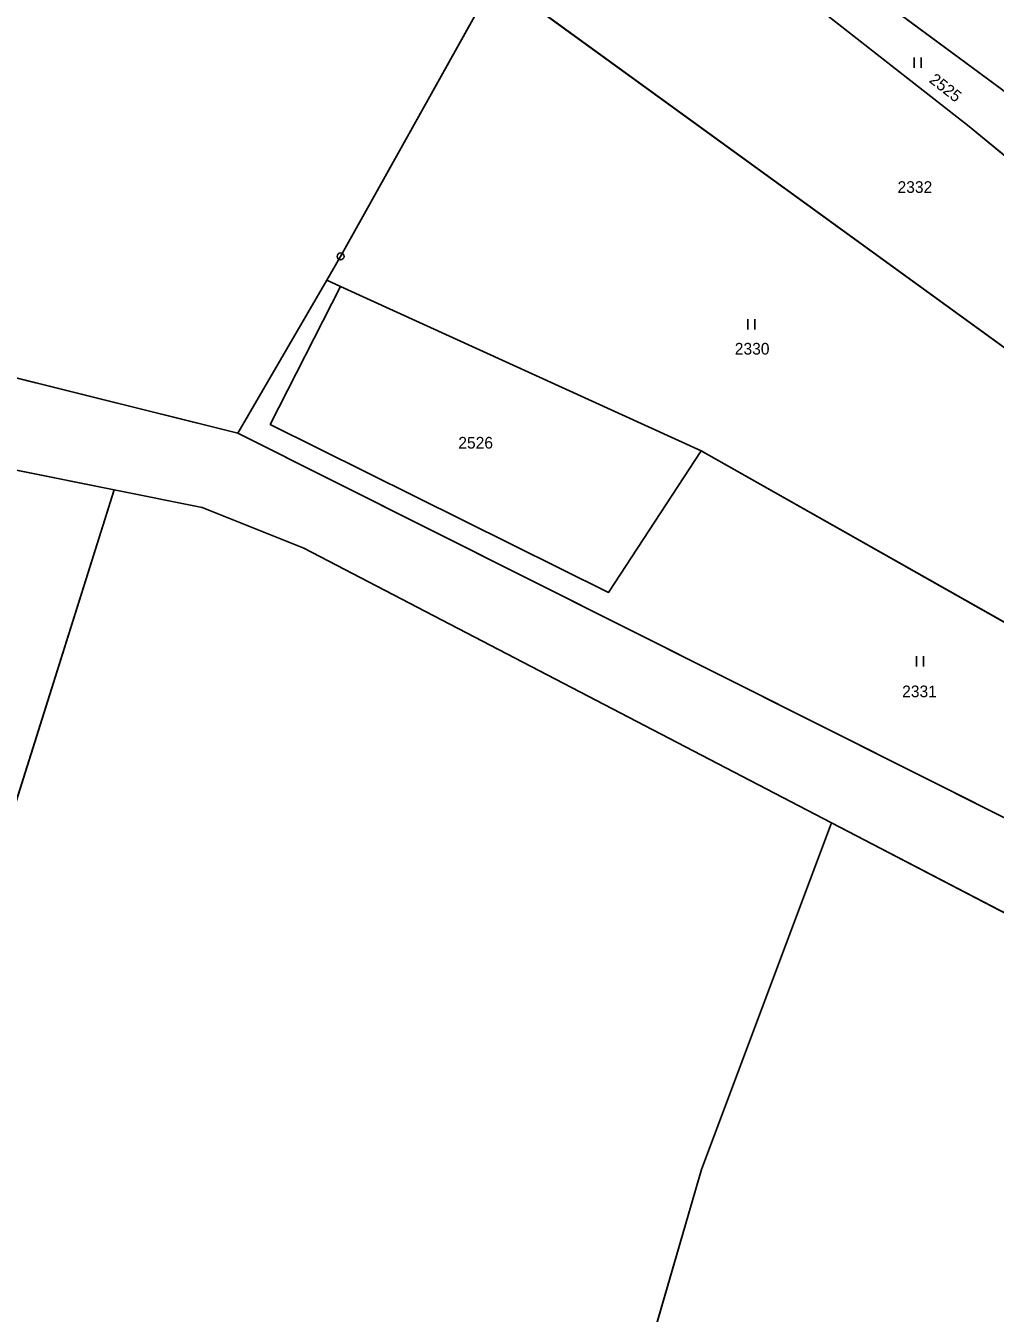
# Model space of a CAD drawing. Extents: x -689422 to -685210, y -987725 to -982160.
# Drawn here: x -687963.9 to -687822.8, y -985080 to -984892.5 of the extents above; entities that cross this region are included whole.
import ezdxf

# ---------------------------------------------------------------- set-up
doc = ezdxf.new("R2010")
doc.units = 0
for name, color, linetype in [('KN_Hranice_parcel', 7, 'Continuous'), ('KN_Parcelni cisla', 7, 'Continuous'), ('KN_Polygon parcely', 7, 'Continuous'), ('KN_POZEMKY_ORNA PUDA', 7, 'Continuous'), ('KN_POZEMKY_OSTATNI PLOCHA', 7, 'Continuous'), ('KN_POZEMKY_TTP', 7, 'Continuous'), ('KN_VYUZITI_16_ostatni plocha_silnice', 7, 'Continuous'), ('KN_Značky bodu BP', 7, 'Continuous'), ('KN_Značky kultur', 7, 'Continuous')]:
    doc.layers.add(name, color=color, linetype=linetype)

msp = doc.modelspace()

# ---------------------------------------------------------------- linework, layer by layer
at = {"layer": 'KN_Hranice_parcel'}
for p, q in [((-687878.75, -984859.72), (-687818.92, -984903.94)), ((-687895.54, -984885.62), (-687918.11, -984926.1)), ((-687775.44, -984972.77), (-687895.54, -984885.62)), ((-687933.07, -984951.85), (-688045.75, -984923.73)), ((-687918.11, -984926.1), (-687920.13, -984929.58)), ((-687920.13, -984929.58), (-687933.07, -984951.85)), ((-687920.13, -984929.58), (-687918.1, -984930.5)), ((-687918.1, -984930.5), (-687865.62, -984954.4)), ((-687992, -984951.88), (-687951.09, -984960.09)), ((-687793.86, -985021.69), (-687933.07, -984951.85)), ((-687865.62, -984954.4), (-687783.57, -985000.79)), ((-687951.09, -984960.09), (-687969.67, -985019.07)), ((-687951.09, -984960.09), (-687938.27, -984962.66)), ((-687938.27, -984962.66), (-687923.44, -984968.56)), ((-687923.44, -984968.56), (-687846.61, -985008.56)), ((-687846.61, -985008.56), (-687752.86, -985057.38))]:
    msp.add_line(p, q, dxfattribs=at)
for points in [[(-687775.44, -984972.77), (-687766.98, -984956.31), (-687826.59, -984907.18), (-687881.59, -984864.1)], [(-687865.62, -984954.4), (-687879.08, -984975.02), (-687928.36, -984950.56), (-687918.1, -984930.5)], [(-687846.61, -985008.56), (-687865.57, -985059.05), (-687877.32, -985099.51), (-687880.52, -985142.35), (-687891.19, -985213.52)]]:
    msp.add_lwpolyline(points, dxfattribs=at)
at = {"layer": 'KN_Polygon parcely'}
for points in [[(-688020.21, -984840.51), (-688022.66, -984848.3), (-688025.6, -984857.65), (-688029.72, -984870.76), (-688045.75, -984923.73), (-687933.07, -984951.85), (-687920.13, -984929.58), (-687918.11, -984926.1), (-687895.54, -984885.62), (-687892.01, -984880.16), (-687920.52, -984865.97), (-687948.5, -984847.23), (-687990.86, -984807.63), (-687980.03, -984791.61), (-687934.69, -984827.72), (-687905.92, -984846), (-687881.59, -984864.1), (-687878.75, -984859.72), (-687886.08, -984854.31), (-687900.99, -984844.25), (-687936.37, -984819.42), (-687953.52, -984805.86), (-687979.39, -984782.71), (-688000.79, -984807.04)], [(-687794.59, -984897.73), (-687804.21, -984883.79), (-687834, -984841.44), (-687840.21, -984828.2), (-687875.2, -984839.94), (-687900.99, -984844.25), (-687886.08, -984854.31), (-687878.75, -984859.72), (-687818.92, -984903.94), (-687807.42, -984913.63)], [(-687762.32, -984955.08), (-687789.91, -984928.24), (-687807.42, -984913.63), (-687818.92, -984903.94), (-687878.75, -984859.72), (-687881.59, -984864.1), (-687826.59, -984907.18), (-687766.98, -984956.31), (-687775.44, -984972.77), (-687771, -984974.71)], [(-687881.59, -984864.1), (-687892.01, -984880.16), (-687895.54, -984885.62), (-687775.44, -984972.77), (-687766.98, -984956.31), (-687826.59, -984907.18)], [(-687771, -984974.71), (-687775.44, -984972.77), (-687895.54, -984885.62), (-687918.11, -984926.1), (-687920.13, -984929.58), (-687918.1, -984930.5), (-687865.62, -984954.4), (-687783.57, -985000.79), (-687778.45, -984990.39), (-687777.28, -984988), (-687772.45, -984977.78)], [(-687865.62, -984954.4), (-687879.08, -984975.02), (-687928.36, -984950.56), (-687918.1, -984930.5), (-687920.13, -984929.58), (-687933.07, -984951.85), (-687793.86, -985021.69), (-687783.57, -985000.79)], [(-687865.62, -984954.4), (-687918.1, -984930.5), (-687928.36, -984950.56), (-687879.08, -984975.02)], [(-688010.74, -984958.35), (-688029.34, -984971.05), (-688060.82, -984995.18), (-688061.38, -984999.83), (-687969.67, -985019.07), (-687951.09, -984960.09), (-687992, -984951.88)], [(-687971.31, -985153.54), (-687972.15, -985168.6), (-687976.96, -985203.07), (-687954.78, -985204.79), (-687933.06, -985204.13), (-687920.91, -985204.87), (-687891.19, -985213.52), (-687880.52, -985142.35), (-687877.32, -985099.51), (-687865.57, -985059.05), (-687846.61, -985008.56), (-687923.44, -984968.56), (-687938.27, -984962.66), (-687951.09, -984960.09), (-687969.67, -985019.07), (-687973.42, -985046.27), (-687970.54, -985067.74), (-687968.9, -985094.24), (-687969.4, -985118.12), (-688058.44, -985104.36), (-688056.3, -985142.87)], [(-687880.52, -985142.35), (-687891.19, -985213.52), (-687874.2, -985220.59), (-687853.98, -985235.32), (-687829.68, -985249.9), (-687821.22, -985258.07), (-687787.15, -985131.76), (-687752.86, -985057.38), (-687846.61, -985008.56), (-687865.57, -985059.05), (-687877.32, -985099.51)]]:
    msp.add_lwpolyline(points, close=True, dxfattribs=at)
for points in [[(-687537.11, -985161.39), (-687577.48, -985139.1), (-687603.25, -985125.69), (-687627.5, -985112.99), (-687648.4, -985100.74), (-687668.87, -985090.37), (-687673.16, -985088.01), (-687693.37, -985076.9), (-687714.49, -985065.3), (-687742.77, -985049.76), (-687769.32, -985035.17), (-687793.86, -985021.69), (-687933.07, -984951.85), (-688045.75, -984923.73), (-688071.7, -984917.84), (-688109.1, -984909.36), (-688135.6, -984907.8), (-688175.71, -984910.94), (-688216.8, -984914.64), (-688253.89, -984919.08), (-688291.84, -984923.63), (-688312.89, -984924.62), (-688430.45, -984936.4)], [(-687992, -984951.88), (-687951.09, -984960.09), (-687938.27, -984962.66), (-687923.44, -984968.56), (-687846.61, -985008.56), (-687752.86, -985057.38), (-687729.89, -985072.56), (-687728.8, -985073.21), (-687716.57, -985079.33), (-687711.53, -985081.85), (-687706, -985084.61), (-687705.27, -985084.98), (-687689.97, -985092.95), (-687673.84, -985101.35), (-687658.1, -985109.55), (-687636.95, -985120.57), (-687616.34, -985132.13), (-687596.16, -985141.26), (-687570.88, -985154.81), (-687553.2, -985164.2), (-687522.02, -985179.85)]]:
    msp.add_lwpolyline(points, dxfattribs=at)
at = {"layer": 'KN_POZEMKY_ORNA PUDA'}
for p, q in [((-687881.59, -984864.1), (-687826.59, -984907.18)), ((-687775.44, -984972.77), (-687895.54, -984885.62)), ((-687826.59, -984907.18), (-687766.98, -984956.31)), ((-687928.36, -984950.56), (-687918.1, -984930.5)), ((-687918.1, -984930.5), (-687865.62, -984954.4)), ((-687879.08, -984975.02), (-687928.36, -984950.56)), ((-687992, -984951.88), (-687951.09, -984960.09)), ((-687865.62, -984954.4), (-687879.08, -984975.02)), ((-687969.67, -985019.07), (-687951.09, -984960.09)), ((-687951.09, -984960.09), (-687969.67, -985019.07)), ((-687951.09, -984960.09), (-687938.27, -984962.66)), ((-687938.27, -984962.66), (-687923.44, -984968.56)), ((-687923.44, -984968.56), (-687846.61, -985008.56)), ((-687846.61, -985008.56), (-687865.57, -985059.05)), ((-687865.57, -985059.05), (-687846.61, -985008.56)), ((-687846.61, -985008.56), (-687752.86, -985057.38)), ((-687865.57, -985059.05), (-687877.32, -985099.51)), ((-687877.32, -985099.51), (-687865.57, -985059.05))]:
    msp.add_line(p, q, dxfattribs=at)
at = {"layer": 'KN_POZEMKY_OSTATNI PLOCHA'}
for p, q in [((-688045.75, -984923.73), (-687933.07, -984951.85)), ((-687951.09, -984960.09), (-687992, -984951.88)), ((-687933.07, -984951.85), (-687793.86, -985021.69)), ((-687938.27, -984962.66), (-687951.09, -984960.09)), ((-687923.44, -984968.56), (-687938.27, -984962.66)), ((-687846.61, -985008.56), (-687923.44, -984968.56)), ((-687752.86, -985057.38), (-687846.61, -985008.56))]:
    msp.add_line(p, q, dxfattribs=at)
at = {"layer": 'KN_POZEMKY_TTP'}
for p, q in [((-687878.75, -984859.72), (-687818.92, -984903.94)), ((-687818.92, -984903.94), (-687878.75, -984859.72)), ((-687826.59, -984907.18), (-687881.59, -984864.1)), ((-687895.54, -984885.62), (-687918.11, -984926.1)), ((-687918.11, -984926.1), (-687895.54, -984885.62)), ((-687895.54, -984885.62), (-687775.44, -984972.77)), ((-687766.98, -984956.31), (-687826.59, -984907.18)), ((-687933.07, -984951.85), (-688045.75, -984923.73)), ((-687918.11, -984926.1), (-687920.13, -984929.58)), ((-687920.13, -984929.58), (-687918.11, -984926.1)), ((-687920.13, -984929.58), (-687933.07, -984951.85)), ((-687933.07, -984951.85), (-687920.13, -984929.58)), ((-687918.1, -984930.5), (-687928.36, -984950.56)), ((-687918.1, -984930.5), (-687920.13, -984929.58)), ((-687920.13, -984929.58), (-687918.1, -984930.5)), ((-687865.62, -984954.4), (-687918.1, -984930.5)), ((-687928.36, -984950.56), (-687879.08, -984975.02)), ((-687793.86, -985021.69), (-687933.07, -984951.85)), ((-687879.08, -984975.02), (-687865.62, -984954.4)), ((-687783.57, -985000.79), (-687865.62, -984954.4)), ((-687865.62, -984954.4), (-687783.57, -985000.79))]:
    msp.add_line(p, q, dxfattribs=at)
at = {"layer": 'KN_VYUZITI_16_ostatni plocha_silnice'}
for p, q in [((-688045.75, -984923.73), (-687933.07, -984951.85)), ((-687951.09, -984960.09), (-687992, -984951.88)), ((-687933.07, -984951.85), (-687793.86, -985021.69)), ((-687938.27, -984962.66), (-687951.09, -984960.09)), ((-687923.44, -984968.56), (-687938.27, -984962.66)), ((-687846.61, -985008.56), (-687923.44, -984968.56)), ((-687752.86, -985057.38), (-687846.61, -985008.56))]:
    msp.add_line(p, q, dxfattribs=at)
at = {"layer": 'KN_Značky bodu BP'}
for radius in [0.5, 0.0303]:
    msp.add_circle((-687918.11, -984926.1), radius, dxfattribs=at)
at = {"layer": 'KN_Značky kultur'}
for p, q in [((-687834.57, -984898.63), (-687834.57, -984897.13)), ((-687833.57, -984898.63), (-687833.57, -984897.13)), ((-687858.8, -984936.76), (-687858.8, -984935.26)), ((-687857.8, -984936.76), (-687857.8, -984935.26)), ((-687834.23, -984985.81), (-687834.23, -984984.31)), ((-687833.23, -984985.81), (-687833.23, -984984.31))]:
    msp.add_line(p, q, dxfattribs=at)

# ---------------------------------------------------------------- texts
at = {"layer": 'KN_Parcelni cisla'}
msp.add_text('2525', height=1.7, rotation=322, dxfattribs=at).set_placement((-687832.52, -984900.64))
for s, p in [('2332', (-687837.01, -984916.85)), ('2330', (-687860.71, -984940.39)), ('2526', (-687900.97, -984954.08)), ('2331', (-687836.34, -984990.28))]:
    msp.add_text(s, height=1.7, dxfattribs=at).set_placement(p)

doc.saveas('drawing.dxf')
